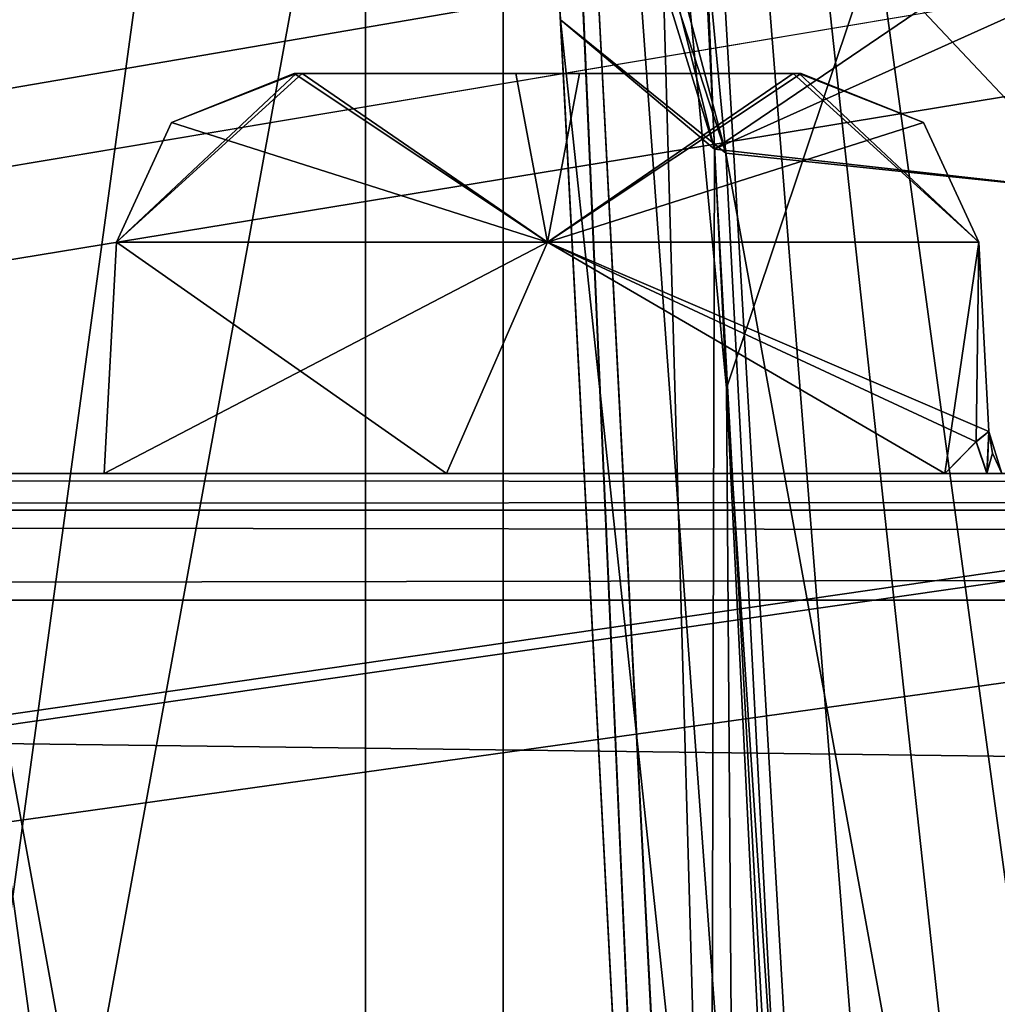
# Model space of a CAD drawing. Header units: inches. Extents: x -9.1 to 9.1, y -1.6 to 4.3.
# Tile 382 of 656: x -5.959 to -5.849, y -1.228 to -1.117. Entities that reach past the tile are written whole.
import ezdxf

# ---------------------------------------------------------------- set-up
doc = ezdxf.new("R2010")
doc.units = ezdxf.units.IN
doc.header["$LTSCALE"] = 65.185185
doc.header["$MEASUREMENT"] = 0
for name, color, linetype in [('1015', 7, 'CONTINUOUS'), ('1107', 7, 'CONTINUOUS'), ('1119', 7, 'CONTINUOUS'), ('1126', 7, 'CONTINUOUS'), ('11326', 7, 'CONTINUOUS'), ('11350', 7, 'CONTINUOUS'), ('11351', 7, 'CONTINUOUS'), ('11352', 7, 'CONTINUOUS'), ('11353', 7, 'CONTINUOUS'), ('11354', 7, 'CONTINUOUS'), ('11355', 7, 'CONTINUOUS'), ('11356', 7, 'CONTINUOUS'), ('11380', 7, 'CONTINUOUS'), ('11388', 7, 'CONTINUOUS'), ('11389', 7, 'CONTINUOUS'), ('11397', 7, 'CONTINUOUS'), ('12232', 7, 'CONTINUOUS'), ('12256', 7, 'CONTINUOUS'), ('12257', 7, 'CONTINUOUS'), ('12258', 7, 'CONTINUOUS'), ('12259', 7, 'CONTINUOUS'), ('12260', 7, 'CONTINUOUS'), ('12261', 7, 'CONTINUOUS'), ('12262', 7, 'CONTINUOUS'), ('12286', 7, 'CONTINUOUS'), ('12294', 7, 'CONTINUOUS'), ('12295', 7, 'CONTINUOUS'), ('12303', 7, 'CONTINUOUS'), ('440', 7, 'CONTINUOUS'), ('664', 7, 'CONTINUOUS'), ('6816', 7, 'CONTINUOUS'), ('6831', 7, 'CONTINUOUS'), ('7390', 7, 'CONTINUOUS'), ('7394', 7, 'CONTINUOUS'), ('7403', 7, 'CONTINUOUS'), ('7407', 7, 'CONTINUOUS'), ('7408', 7, 'CONTINUOUS'), ('8442', 7, 'CONTINUOUS'), ('8443', 7, 'CONTINUOUS'), ('8541', 7, 'CONTINUOUS'), ('8542', 7, 'CONTINUOUS'), ('9078', 7, 'CONTINUOUS'), ('9079', 7, 'CONTINUOUS'), ('9460', 7, 'CONTINUOUS'), ('9461', 7, 'CONTINUOUS')]:
    doc.layers.add(name, color=color, linetype=linetype)

msp = doc.modelspace()

# ---------------------------------------------------------------- linework, layer by layer
at = {"layer": '1015', "linetype": 'CONTINUOUS'}
for points in [[(-5.88202, -1.43262, 3.88012), (-5.89857, -1.11695, 3.75258), (-5.91081, -0.88343, 4.09702), (-5.88202, -1.43262, 3.88012)], [(-5.88202, -1.43262, 4.07931), (-5.88202, -1.43262, 3.88012), (-5.91081, -0.88343, 4.09702), (-5.88202, -1.43262, 4.07931)]]:
    msp.add_3dface(points, dxfattribs=at)
at = {"layer": '1107', "linetype": 'CONTINUOUS'}
for points in [[(-5.88202, -1.43262, -4.07931), (-5.91081, -0.88343, -4.09702), (-5.90119, -1.06695, -3.7121), (-5.88202, -1.43262, -4.07931)], [(-5.89857, -1.11695, -3.75258), (-5.88202, -1.43262, -4.07931), (-5.90119, -1.06695, -3.7121), (-5.89857, -1.11695, -3.75258)], [(-5.88202, -1.43262, -3.88012), (-5.88202, -1.43262, -4.07931), (-5.89857, -1.11695, -3.75258), (-5.88202, -1.43262, -3.88012)]]:
    msp.add_3dface(points, dxfattribs=at)
at = {"layer": '1119', "linetype": 'CONTINUOUS'}
for points in [[(-5.84826, -1.45157, -4.11518), (-5.83176, -1.45157, -4.1266), (-5.89353, -0.88343, -4.12416), (-5.84826, -1.45157, -4.11518)], [(-5.86081, -1.44594, -4.10793), (-5.84826, -1.45157, -4.11518), (-5.89353, -0.88343, -4.12416), (-5.86081, -1.44594, -4.10793)], [(-5.83176, -1.45157, -4.1266), (-5.81613, -1.45157, -4.13916), (-5.89353, -0.88343, -4.12416), (-5.83176, -1.45157, -4.1266)], [(-5.81613, -1.45157, -4.13916), (-5.77933, -1.46785, -4.17623), (-5.89353, -0.88343, -4.12416), (-5.81613, -1.45157, -4.13916)], [(-5.77933, -1.46785, -4.17623), (-5.76428, -1.50843, -4.19315), (-5.89353, -0.88343, -4.12416), (-5.77933, -1.46785, -4.17623)], [(-5.89353, -0.88343, -4.12416), (-5.76428, -1.50843, -4.19315), (-5.78784, -0.88343, -4.21696), (-5.89353, -0.88343, -4.12416)], [(-5.87987, -1.15839, -4.11478), (-5.86081, -1.44594, -4.10793), (-5.89353, -0.88343, -4.12416), (-5.87987, -1.15839, -4.11478)], [(-5.86635, -1.43262, -4.10565), (-5.86081, -1.44594, -4.10793), (-5.87987, -1.15839, -4.11478), (-5.86635, -1.43262, -4.10565)]]:
    msp.add_3dface(points, dxfattribs=at)
at = {"layer": '1126', "linetype": 'CONTINUOUS'}
for points in [[(-5.91081, -0.88343, -4.09702), (-5.88202, -1.43262, -4.07931), (-5.90629, -0.88372, -4.11281), (-5.91081, -0.88343, -4.09702)], [(-5.89353, -0.88343, -4.12416), (-5.90629, -0.88372, -4.11281), (-5.87987, -1.15839, -4.11478), (-5.89353, -0.88343, -4.12416)], [(-5.90629, -0.88372, -4.11281), (-5.88202, -1.43262, -4.07931), (-5.87773, -1.43287, -4.09473), (-5.90629, -0.88372, -4.11281)], [(-5.86635, -1.43262, -4.10565), (-5.87987, -1.15839, -4.11478), (-5.90629, -0.88372, -4.11281), (-5.86635, -1.43262, -4.10565)], [(-5.86635, -1.43262, -4.10565), (-5.90629, -0.88372, -4.11281), (-5.87773, -1.43287, -4.09473), (-5.86635, -1.43262, -4.10565)]]:
    msp.add_3dface(points, dxfattribs=at)
at = {"layer": '11326', "linetype": 'CONTINUOUS'}
for points in [[(-0.75158, -1.168, 0.38407), (-7.24842, -1.168, 0.38407), (-2.40485, -1.168, 1.57305), (-0.75158, -1.168, 0.38407)], [(-7.24842, -1.168, 0.38407), (-7.24842, -1.168, 3.21788), (-5.91136, -1.168, 1.8495), (-7.24842, -1.168, 0.38407)], [(-5.85532, -1.168, 1.77885), (-7.24842, -1.168, 0.38407), (-5.91136, -1.168, 1.75245), (-5.85532, -1.168, 1.77885)], [(-7.24842, -1.168, 0.38407), (-5.85532, -1.168, 1.77885), (-5.68241, -1.168, 1.64888), (-7.24842, -1.168, 0.38407)], [(-5.91136, -1.168, 1.75245), (-7.24842, -1.168, 0.38407), (-5.94986, -1.168, 1.80097), (-5.91136, -1.168, 1.75245)], [(-5.94986, -1.168, 1.80097), (-7.24842, -1.168, 0.38407), (-5.91136, -1.168, 1.8495), (-5.94986, -1.168, 1.80097)], [(-2.40485, -1.168, 1.57305), (-7.24842, -1.168, 0.38407), (-2.50037, -1.168, 1.55399), (-2.40485, -1.168, 1.57305)], [(-2.50037, -1.168, 1.55399), (-7.24842, -1.168, 0.38407), (-2.59553, -1.168, 1.57321), (-2.50037, -1.168, 1.55399)], [(-2.59553, -1.168, 1.57321), (-7.24842, -1.168, 0.38407), (-2.67596, -1.168, 1.62764), (-2.59553, -1.168, 1.57321)], [(-2.67596, -1.168, 1.62764), (-7.24842, -1.168, 0.38407), (-2.68223, -1.168, 1.63833), (-2.67596, -1.168, 1.62764)], [(-2.68223, -1.168, 1.63833), (-7.24842, -1.168, 0.38407), (-2.68241, -1.168, 1.64888), (-2.68223, -1.168, 1.63833)], [(-2.68241, -1.168, 1.64888), (-7.24842, -1.168, 0.38407), (-5.40485, -1.168, 1.57305), (-2.68241, -1.168, 1.64888)], [(-5.40485, -1.168, 1.57305), (-7.24842, -1.168, 0.38407), (-5.50037, -1.168, 1.55399), (-5.40485, -1.168, 1.57305)], [(-5.50037, -1.168, 1.55399), (-7.24842, -1.168, 0.38407), (-5.59553, -1.168, 1.57321), (-5.50037, -1.168, 1.55399)], [(-5.59553, -1.168, 1.57321), (-7.24842, -1.168, 0.38407), (-5.67596, -1.168, 1.62764), (-5.59553, -1.168, 1.57321)], [(-5.67596, -1.168, 1.62764), (-7.24842, -1.168, 0.38407), (-5.68223, -1.168, 1.63833), (-5.67596, -1.168, 1.62764)], [(-5.68223, -1.168, 1.63833), (-7.24842, -1.168, 0.38407), (-5.68241, -1.168, 1.64888), (-5.68223, -1.168, 1.63833)], [(-7.24842, -1.168, 3.21788), (-0.75158, -1.168, 3.21788), (-5.91136, -1.168, 1.8495), (-7.24842, -1.168, 3.21788)], [(-5.91136, -1.168, 1.8495), (-0.75158, -1.168, 3.21788), (-5.85532, -1.168, 1.82311), (-5.91136, -1.168, 1.8495)], [(-5.85532, -1.168, 1.82311), (-0.75158, -1.168, 3.21788), (-5.8506, -1.168, 1.81194), (-5.85532, -1.168, 1.82311)], [(-5.85532, -1.168, 1.77885), (-5.85057, -1.168, 1.79009), (-5.68241, -1.168, 1.64888), (-5.85532, -1.168, 1.77885)], [(-0.75158, -1.168, 3.21788), (-5.8489, -1.168, 1.80097), (-5.8506, -1.168, 1.81194), (-0.75158, -1.168, 3.21788)], [(-5.85057, -1.168, 1.79009), (-5.8489, -1.168, 1.80097), (-5.68241, -1.168, 1.64888), (-5.85057, -1.168, 1.79009)]]:
    msp.add_3dface(points, dxfattribs=at)
at = {"layer": '11350', "linetype": 'CONTINUOUS'}
for points in [[(-5.85039, -1.16326, 1.80097), (-5.85057, -1.168, 1.79009), (-5.85179, -1.16439, 1.78902), (-5.85039, -1.16326, 1.80097)], [(-5.8489, -1.168, 1.80097), (-5.85057, -1.168, 1.79009), (-5.85039, -1.16326, 1.80097), (-5.8489, -1.168, 1.80097)], [(-5.84995, -1.16571, 1.80097), (-5.8489, -1.168, 1.80097), (-5.85039, -1.16326, 1.80097), (-5.84995, -1.16571, 1.80097)], [(-5.85057, -1.168, 1.79009), (-5.85532, -1.168, 1.77885), (-5.85179, -1.16439, 1.78902), (-5.85057, -1.168, 1.79009)]]:
    msp.add_3dface(points, dxfattribs=at)
at = {"layer": '11351', "linetype": 'CONTINUOUS'}
for points in [[(-5.8506, -1.168, 1.81194), (-5.85039, -1.16326, 1.80097), (-5.8518, -1.16441, 1.81299), (-5.8506, -1.168, 1.81194)], [(-5.8506, -1.168, 1.81194), (-5.84995, -1.16571, 1.80097), (-5.85039, -1.16326, 1.80097), (-5.8506, -1.168, 1.81194)], [(-5.85532, -1.168, 1.82311), (-5.8506, -1.168, 1.81194), (-5.8518, -1.16441, 1.81299), (-5.85532, -1.168, 1.82311)], [(-5.8506, -1.168, 1.81194), (-5.8489, -1.168, 1.80097), (-5.84995, -1.16571, 1.80097), (-5.8506, -1.168, 1.81194)]]:
    msp.add_3dface(points, dxfattribs=at)
at = {"layer": '11352', "linetype": 'CONTINUOUS'}
for points in [[(-5.94986, -1.168, 1.80097), (-5.91136, -1.168, 1.8495), (-5.94849, -1.14195, 1.80097), (-5.94986, -1.168, 1.80097)], [(-5.94849, -1.14195, 1.80097), (-5.91136, -1.168, 1.8495), (-5.9, -1.14195, 1.84947), (-5.94849, -1.14195, 1.80097)], [(-5.91136, -1.168, 1.8495), (-5.85532, -1.168, 1.82311), (-5.9, -1.14195, 1.84947), (-5.91136, -1.168, 1.8495)], [(-5.85532, -1.168, 1.82311), (-5.8518, -1.16441, 1.81299), (-5.9, -1.14195, 1.84947), (-5.85532, -1.168, 1.82311)], [(-5.8518, -1.16441, 1.81299), (-5.85039, -1.16326, 1.80097), (-5.9, -1.14195, 1.84947), (-5.8518, -1.16441, 1.81299)], [(-5.9, -1.14195, 1.84947), (-5.85039, -1.16326, 1.80097), (-5.85151, -1.14195, 1.80097), (-5.9, -1.14195, 1.84947)]]:
    msp.add_3dface(points, dxfattribs=at)
at = {"layer": '11353', "linetype": 'CONTINUOUS'}
for points in [[(-5.91136, -1.168, 1.75245), (-5.94986, -1.168, 1.80097), (-5.9, -1.14195, 1.75248), (-5.91136, -1.168, 1.75245)], [(-5.94986, -1.168, 1.80097), (-5.94849, -1.14195, 1.80097), (-5.9, -1.14195, 1.75248), (-5.94986, -1.168, 1.80097)], [(-5.85532, -1.168, 1.77885), (-5.91136, -1.168, 1.75245), (-5.9, -1.14195, 1.75248), (-5.85532, -1.168, 1.77885)], [(-5.85151, -1.14195, 1.80097), (-5.85532, -1.168, 1.77885), (-5.9, -1.14195, 1.75248), (-5.85151, -1.14195, 1.80097)], [(-5.85179, -1.16439, 1.78902), (-5.85532, -1.168, 1.77885), (-5.85151, -1.14195, 1.80097), (-5.85179, -1.16439, 1.78902)], [(-5.85039, -1.16326, 1.80097), (-5.85179, -1.16439, 1.78902), (-5.85151, -1.14195, 1.80097), (-5.85039, -1.16326, 1.80097)]]:
    msp.add_3dface(points, dxfattribs=at)
at = {"layer": '11354', "linetype": 'CONTINUOUS'}
for points in [[(-5.9, -1.14195, 1.75248), (-5.94849, -1.14195, 1.80097), (-5.92762, -1.123, 1.79386), (-5.9, -1.14195, 1.75248)], [(-5.92762, -1.123, 1.79386), (-5.94849, -1.14195, 1.80097), (-5.92829, -1.123, 1.79739), (-5.92762, -1.123, 1.79386)], [(-5.92829, -1.123, 1.79739), (-5.94849, -1.14195, 1.80097), (-5.94229, -1.12849, 1.80097), (-5.92829, -1.123, 1.79739)], [(-5.92852, -1.123, 1.80097), (-5.92829, -1.123, 1.79739), (-5.94229, -1.12849, 1.80097), (-5.92852, -1.123, 1.80097)], [(-5.9, -1.14195, 1.75248), (-5.92762, -1.123, 1.79386), (-5.89641, -1.123, 1.7727), (-5.9, -1.14195, 1.75248)], [(-5.85771, -1.12849, 1.80097), (-5.9, -1.14195, 1.75248), (-5.87148, -1.123, 1.80097), (-5.85771, -1.12849, 1.80097)], [(-5.87148, -1.123, 1.80097), (-5.9, -1.14195, 1.75248), (-5.89641, -1.123, 1.7727), (-5.87148, -1.123, 1.80097)], [(-5.85151, -1.14195, 1.80097), (-5.9, -1.14195, 1.75248), (-5.85771, -1.12849, 1.80097), (-5.85151, -1.14195, 1.80097)]]:
    msp.add_3dface(points, dxfattribs=at)
at = {"layer": '11355', "linetype": 'CONTINUOUS'}
for points in [[(-5.92829, -1.123, 1.79739), (-5.92852, -1.123, 1.80097), (-5.89641, -1.123, 1.7727), (-5.92829, -1.123, 1.79739)], [(-5.92852, -1.123, 1.80097), (-5.87148, -1.123, 1.80097), (-5.89641, -1.123, 1.7727), (-5.92852, -1.123, 1.80097)], [(-5.87148, -1.123, 1.80097), (-5.92852, -1.123, 1.80097), (-5.90359, -1.123, 1.82925), (-5.87148, -1.123, 1.80097)], [(-5.92762, -1.123, 1.79386), (-5.92829, -1.123, 1.79739), (-5.89641, -1.123, 1.7727), (-5.92762, -1.123, 1.79386)], [(-5.87171, -1.123, 1.80456), (-5.87148, -1.123, 1.80097), (-5.90359, -1.123, 1.82925), (-5.87171, -1.123, 1.80456)], [(-5.87238, -1.123, 1.80809), (-5.87171, -1.123, 1.80456), (-5.90359, -1.123, 1.82925), (-5.87238, -1.123, 1.80809)]]:
    msp.add_3dface(points, dxfattribs=at)
at = {"layer": '11356', "linetype": 'CONTINUOUS'}
for points in [[(-5.9, -1.14195, 1.84947), (-5.92852, -1.123, 1.80097), (-5.94229, -1.12849, 1.80097), (-5.9, -1.14195, 1.84947)], [(-5.92852, -1.123, 1.80097), (-5.9, -1.14195, 1.84947), (-5.90359, -1.123, 1.82925), (-5.92852, -1.123, 1.80097)], [(-5.9, -1.14195, 1.84947), (-5.87238, -1.123, 1.80809), (-5.90359, -1.123, 1.82925), (-5.9, -1.14195, 1.84947)], [(-5.9, -1.14195, 1.84947), (-5.85151, -1.14195, 1.80097), (-5.87238, -1.123, 1.80809), (-5.9, -1.14195, 1.84947)], [(-5.85151, -1.14195, 1.80097), (-5.87171, -1.123, 1.80456), (-5.87238, -1.123, 1.80809), (-5.85151, -1.14195, 1.80097)], [(-5.85151, -1.14195, 1.80097), (-5.85771, -1.12849, 1.80097), (-5.87171, -1.123, 1.80456), (-5.85151, -1.14195, 1.80097)], [(-5.85771, -1.12849, 1.80097), (-5.87148, -1.123, 1.80097), (-5.87171, -1.123, 1.80456), (-5.85771, -1.12849, 1.80097)], [(-5.94849, -1.14195, 1.80097), (-5.9, -1.14195, 1.84947), (-5.94229, -1.12849, 1.80097), (-5.94849, -1.14195, 1.80097)]]:
    msp.add_3dface(points, dxfattribs=at)
at = {"layer": '11380', "linetype": 'CONTINUOUS'}
for points in [[(-0.75158, -1.168, 3.21788), (-7.24842, -1.168, 3.21788), (-7.24843, -1.17212, 3.2282), (-0.75158, -1.168, 3.21788)], [(-0.75158, -1.168, 3.21788), (-7.24843, -1.17212, 3.2282), (-0.75157, -1.17212, 3.2282), (-0.75158, -1.168, 3.21788)], [(-7.24843, -1.17212, 3.2282), (-7.24843, -1.18221, 3.23285), (-0.75157, -1.17212, 3.2282), (-7.24843, -1.17212, 3.2282)], [(-0.75157, -1.17212, 3.2282), (-7.24843, -1.18221, 3.23285), (-0.75157, -1.18221, 3.23285), (-0.75157, -1.17212, 3.2282)]]:
    msp.add_3dface(points, dxfattribs=at)
at = {"layer": '11388', "linetype": 'CONTINUOUS'}
for points in [[(-7.24843, -1.17212, 0.37375), (-7.24842, -1.168, 0.38407), (-0.75157, -1.17212, 0.37375), (-7.24843, -1.17212, 0.37375)], [(-7.24842, -1.168, 0.38407), (-0.75158, -1.168, 0.38407), (-0.75157, -1.17212, 0.37375), (-7.24842, -1.168, 0.38407)], [(-7.24843, -1.18221, 0.36909), (-7.24843, -1.17212, 0.37375), (-0.75157, -1.18221, 0.36909), (-7.24843, -1.18221, 0.36909)], [(-7.24843, -1.17212, 0.37375), (-0.75157, -1.17212, 0.37375), (-0.75157, -1.18221, 0.36909), (-7.24843, -1.17212, 0.37375)]]:
    msp.add_3dface(points, dxfattribs=at)
at = {"layer": '11389', "linetype": 'CONTINUOUS'}
for points in [[(-7.24843, -1.18221, 0.36909), (-0.75157, -1.18221, 0.36909), (-7.2502, -1.26379, 0.36482), (-7.24843, -1.18221, 0.36909)], [(-7.2502, -1.26379, 0.36482), (-0.75157, -1.18221, 0.36909), (-0.7498, -1.26379, 0.36482), (-7.2502, -1.26379, 0.36482)]]:
    msp.add_3dface(points, dxfattribs=at)
at = {"layer": '11397', "linetype": 'CONTINUOUS'}
for points in [[(-7.24843, -1.18221, 3.23285), (-7.2502, -1.26379, 3.23713), (-0.7498, -1.26379, 3.23713), (-7.24843, -1.18221, 3.23285)], [(-0.75157, -1.18221, 3.23285), (-7.24843, -1.18221, 3.23285), (-0.7498, -1.26379, 3.23713), (-0.75157, -1.18221, 3.23285)]]:
    msp.add_3dface(points, dxfattribs=at)
at = {"layer": '12232', "linetype": 'CONTINUOUS'}
for points in [[(-0.75158, -1.168, -3.21593), (-7.24842, -1.168, -3.21593), (-2.40485, -1.168, -2.02695), (-0.75158, -1.168, -3.21593)], [(-7.24842, -1.168, -3.21593), (-7.24842, -1.168, -0.38212), (-5.91136, -1.168, -1.7505), (-7.24842, -1.168, -3.21593)], [(-5.85532, -1.168, -1.82115), (-7.24842, -1.168, -3.21593), (-5.91136, -1.168, -1.84755), (-5.85532, -1.168, -1.82115)], [(-7.24842, -1.168, -3.21593), (-5.85532, -1.168, -1.82115), (-5.68241, -1.168, -1.95112), (-7.24842, -1.168, -3.21593)], [(-5.91136, -1.168, -1.84755), (-7.24842, -1.168, -3.21593), (-5.94986, -1.168, -1.79903), (-5.91136, -1.168, -1.84755)], [(-5.94986, -1.168, -1.79903), (-7.24842, -1.168, -3.21593), (-5.91136, -1.168, -1.7505), (-5.94986, -1.168, -1.79903)], [(-2.40485, -1.168, -2.02695), (-7.24842, -1.168, -3.21593), (-2.50037, -1.168, -2.04601), (-2.40485, -1.168, -2.02695)], [(-2.50037, -1.168, -2.04601), (-7.24842, -1.168, -3.21593), (-2.59553, -1.168, -2.02679), (-2.50037, -1.168, -2.04601)], [(-2.59553, -1.168, -2.02679), (-7.24842, -1.168, -3.21593), (-2.67596, -1.168, -1.97236), (-2.59553, -1.168, -2.02679)], [(-2.67596, -1.168, -1.97236), (-7.24842, -1.168, -3.21593), (-2.68223, -1.168, -1.96167), (-2.67596, -1.168, -1.97236)], [(-2.68223, -1.168, -1.96167), (-7.24842, -1.168, -3.21593), (-2.68241, -1.168, -1.95112), (-2.68223, -1.168, -1.96167)], [(-2.68241, -1.168, -1.95112), (-7.24842, -1.168, -3.21593), (-5.40485, -1.168, -2.02695), (-2.68241, -1.168, -1.95112)], [(-5.40485, -1.168, -2.02695), (-7.24842, -1.168, -3.21593), (-5.50037, -1.168, -2.04601), (-5.40485, -1.168, -2.02695)], [(-5.50037, -1.168, -2.04601), (-7.24842, -1.168, -3.21593), (-5.59553, -1.168, -2.02679), (-5.50037, -1.168, -2.04601)], [(-5.59553, -1.168, -2.02679), (-7.24842, -1.168, -3.21593), (-5.67596, -1.168, -1.97236), (-5.59553, -1.168, -2.02679)], [(-5.67596, -1.168, -1.97236), (-7.24842, -1.168, -3.21593), (-5.68223, -1.168, -1.96167), (-5.67596, -1.168, -1.97236)], [(-5.68223, -1.168, -1.96167), (-7.24842, -1.168, -3.21593), (-5.68241, -1.168, -1.95112), (-5.68223, -1.168, -1.96167)], [(-7.24842, -1.168, -0.38212), (-0.75158, -1.168, -0.38212), (-5.91136, -1.168, -1.7505), (-7.24842, -1.168, -0.38212)], [(-5.91136, -1.168, -1.7505), (-0.75158, -1.168, -0.38212), (-5.85532, -1.168, -1.77689), (-5.91136, -1.168, -1.7505)], [(-5.85532, -1.168, -1.77689), (-0.75158, -1.168, -0.38212), (-5.8506, -1.168, -1.78806), (-5.85532, -1.168, -1.77689)], [(-5.85532, -1.168, -1.82115), (-5.85057, -1.168, -1.80991), (-5.68241, -1.168, -1.95112), (-5.85532, -1.168, -1.82115)], [(-0.75158, -1.168, -0.38212), (-5.8489, -1.168, -1.79903), (-5.8506, -1.168, -1.78806), (-0.75158, -1.168, -0.38212)], [(-5.85057, -1.168, -1.80991), (-5.8489, -1.168, -1.79903), (-5.68241, -1.168, -1.95112), (-5.85057, -1.168, -1.80991)]]:
    msp.add_3dface(points, dxfattribs=at)
at = {"layer": '12256', "linetype": 'CONTINUOUS'}
for points in [[(-5.85039, -1.16326, -1.79903), (-5.85057, -1.168, -1.80991), (-5.85179, -1.16439, -1.81098), (-5.85039, -1.16326, -1.79903)], [(-5.8489, -1.168, -1.79903), (-5.85057, -1.168, -1.80991), (-5.85039, -1.16326, -1.79903), (-5.8489, -1.168, -1.79903)], [(-5.84995, -1.16571, -1.79903), (-5.8489, -1.168, -1.79903), (-5.85039, -1.16326, -1.79903), (-5.84995, -1.16571, -1.79903)], [(-5.85057, -1.168, -1.80991), (-5.85532, -1.168, -1.82115), (-5.85179, -1.16439, -1.81098), (-5.85057, -1.168, -1.80991)]]:
    msp.add_3dface(points, dxfattribs=at)
at = {"layer": '12257', "linetype": 'CONTINUOUS'}
for points in [[(-5.8506, -1.168, -1.78806), (-5.85039, -1.16326, -1.79903), (-5.8518, -1.16441, -1.78701), (-5.8506, -1.168, -1.78806)], [(-5.8506, -1.168, -1.78806), (-5.84995, -1.16571, -1.79903), (-5.85039, -1.16326, -1.79903), (-5.8506, -1.168, -1.78806)], [(-5.85532, -1.168, -1.77689), (-5.8506, -1.168, -1.78806), (-5.8518, -1.16441, -1.78701), (-5.85532, -1.168, -1.77689)], [(-5.8506, -1.168, -1.78806), (-5.8489, -1.168, -1.79903), (-5.84995, -1.16571, -1.79903), (-5.8506, -1.168, -1.78806)]]:
    msp.add_3dface(points, dxfattribs=at)
at = {"layer": '12258', "linetype": 'CONTINUOUS'}
for points in [[(-5.94986, -1.168, -1.79903), (-5.91136, -1.168, -1.7505), (-5.94849, -1.14195, -1.79903), (-5.94986, -1.168, -1.79903)], [(-5.94849, -1.14195, -1.79903), (-5.91136, -1.168, -1.7505), (-5.9, -1.14195, -1.75053), (-5.94849, -1.14195, -1.79903)], [(-5.91136, -1.168, -1.7505), (-5.85532, -1.168, -1.77689), (-5.9, -1.14195, -1.75053), (-5.91136, -1.168, -1.7505)], [(-5.85532, -1.168, -1.77689), (-5.8518, -1.16441, -1.78701), (-5.9, -1.14195, -1.75053), (-5.85532, -1.168, -1.77689)], [(-5.8518, -1.16441, -1.78701), (-5.85039, -1.16326, -1.79903), (-5.9, -1.14195, -1.75053), (-5.8518, -1.16441, -1.78701)], [(-5.9, -1.14195, -1.75053), (-5.85039, -1.16326, -1.79903), (-5.85151, -1.14195, -1.79903), (-5.9, -1.14195, -1.75053)]]:
    msp.add_3dface(points, dxfattribs=at)
at = {"layer": '12259', "linetype": 'CONTINUOUS'}
for points in [[(-5.91136, -1.168, -1.84755), (-5.94986, -1.168, -1.79903), (-5.9, -1.14195, -1.84752), (-5.91136, -1.168, -1.84755)], [(-5.94986, -1.168, -1.79903), (-5.94849, -1.14195, -1.79903), (-5.9, -1.14195, -1.84752), (-5.94986, -1.168, -1.79903)], [(-5.85532, -1.168, -1.82115), (-5.91136, -1.168, -1.84755), (-5.9, -1.14195, -1.84752), (-5.85532, -1.168, -1.82115)], [(-5.85151, -1.14195, -1.79903), (-5.85532, -1.168, -1.82115), (-5.9, -1.14195, -1.84752), (-5.85151, -1.14195, -1.79903)], [(-5.85179, -1.16439, -1.81098), (-5.85532, -1.168, -1.82115), (-5.85151, -1.14195, -1.79903), (-5.85179, -1.16439, -1.81098)], [(-5.85039, -1.16326, -1.79903), (-5.85179, -1.16439, -1.81098), (-5.85151, -1.14195, -1.79903), (-5.85039, -1.16326, -1.79903)]]:
    msp.add_3dface(points, dxfattribs=at)
at = {"layer": '12260', "linetype": 'CONTINUOUS'}
for points in [[(-5.9, -1.14195, -1.84752), (-5.94849, -1.14195, -1.79903), (-5.92762, -1.123, -1.80614), (-5.9, -1.14195, -1.84752)], [(-5.92762, -1.123, -1.80614), (-5.94849, -1.14195, -1.79903), (-5.92829, -1.123, -1.80261), (-5.92762, -1.123, -1.80614)], [(-5.92829, -1.123, -1.80261), (-5.94849, -1.14195, -1.79903), (-5.94229, -1.12849, -1.79903), (-5.92829, -1.123, -1.80261)], [(-5.92852, -1.123, -1.79903), (-5.92829, -1.123, -1.80261), (-5.94229, -1.12849, -1.79903), (-5.92852, -1.123, -1.79903)], [(-5.9, -1.14195, -1.84752), (-5.92762, -1.123, -1.80614), (-5.89641, -1.123, -1.8273), (-5.9, -1.14195, -1.84752)], [(-5.85771, -1.12849, -1.79903), (-5.9, -1.14195, -1.84752), (-5.87148, -1.123, -1.79903), (-5.85771, -1.12849, -1.79903)], [(-5.87148, -1.123, -1.79903), (-5.9, -1.14195, -1.84752), (-5.89641, -1.123, -1.8273), (-5.87148, -1.123, -1.79903)], [(-5.85151, -1.14195, -1.79903), (-5.9, -1.14195, -1.84752), (-5.85771, -1.12849, -1.79903), (-5.85151, -1.14195, -1.79903)]]:
    msp.add_3dface(points, dxfattribs=at)
at = {"layer": '12261', "linetype": 'CONTINUOUS'}
for points in [[(-5.92829, -1.123, -1.80261), (-5.92852, -1.123, -1.79903), (-5.89641, -1.123, -1.8273), (-5.92829, -1.123, -1.80261)], [(-5.92852, -1.123, -1.79903), (-5.87148, -1.123, -1.79903), (-5.89641, -1.123, -1.8273), (-5.92852, -1.123, -1.79903)], [(-5.87148, -1.123, -1.79903), (-5.92852, -1.123, -1.79903), (-5.90359, -1.123, -1.77075), (-5.87148, -1.123, -1.79903)], [(-5.92762, -1.123, -1.80614), (-5.92829, -1.123, -1.80261), (-5.89641, -1.123, -1.8273), (-5.92762, -1.123, -1.80614)], [(-5.87171, -1.123, -1.79544), (-5.87148, -1.123, -1.79903), (-5.90359, -1.123, -1.77075), (-5.87171, -1.123, -1.79544)], [(-5.87238, -1.123, -1.79191), (-5.87171, -1.123, -1.79544), (-5.90359, -1.123, -1.77075), (-5.87238, -1.123, -1.79191)]]:
    msp.add_3dface(points, dxfattribs=at)
at = {"layer": '12262', "linetype": 'CONTINUOUS'}
for points in [[(-5.9, -1.14195, -1.75053), (-5.92852, -1.123, -1.79903), (-5.94229, -1.12849, -1.79903), (-5.9, -1.14195, -1.75053)], [(-5.92852, -1.123, -1.79903), (-5.9, -1.14195, -1.75053), (-5.90359, -1.123, -1.77075), (-5.92852, -1.123, -1.79903)], [(-5.9, -1.14195, -1.75053), (-5.87238, -1.123, -1.79191), (-5.90359, -1.123, -1.77075), (-5.9, -1.14195, -1.75053)], [(-5.9, -1.14195, -1.75053), (-5.85151, -1.14195, -1.79903), (-5.87238, -1.123, -1.79191), (-5.9, -1.14195, -1.75053)], [(-5.85151, -1.14195, -1.79903), (-5.87171, -1.123, -1.79544), (-5.87238, -1.123, -1.79191), (-5.85151, -1.14195, -1.79903)], [(-5.85151, -1.14195, -1.79903), (-5.85771, -1.12849, -1.79903), (-5.87171, -1.123, -1.79544), (-5.85151, -1.14195, -1.79903)], [(-5.85771, -1.12849, -1.79903), (-5.87148, -1.123, -1.79903), (-5.87171, -1.123, -1.79544), (-5.85771, -1.12849, -1.79903)], [(-5.94849, -1.14195, -1.79903), (-5.9, -1.14195, -1.75053), (-5.94229, -1.12849, -1.79903), (-5.94849, -1.14195, -1.79903)]]:
    msp.add_3dface(points, dxfattribs=at)
at = {"layer": '12286', "linetype": 'CONTINUOUS'}
for points in [[(-0.75158, -1.168, -0.38212), (-7.24842, -1.168, -0.38212), (-7.24843, -1.17212, -0.3718), (-0.75158, -1.168, -0.38212)], [(-0.75158, -1.168, -0.38212), (-7.24843, -1.17212, -0.3718), (-0.75157, -1.17212, -0.3718), (-0.75158, -1.168, -0.38212)], [(-7.24843, -1.17212, -0.3718), (-7.24843, -1.18221, -0.36715), (-0.75157, -1.17212, -0.3718), (-7.24843, -1.17212, -0.3718)], [(-0.75157, -1.17212, -0.3718), (-7.24843, -1.18221, -0.36715), (-0.75157, -1.18221, -0.36715), (-0.75157, -1.17212, -0.3718)]]:
    msp.add_3dface(points, dxfattribs=at)
at = {"layer": '12294', "linetype": 'CONTINUOUS'}
for points in [[(-7.24843, -1.17212, -3.22625), (-7.24842, -1.168, -3.21593), (-0.75157, -1.17212, -3.22625), (-7.24843, -1.17212, -3.22625)], [(-7.24842, -1.168, -3.21593), (-0.75158, -1.168, -3.21593), (-0.75157, -1.17212, -3.22625), (-7.24842, -1.168, -3.21593)], [(-7.24843, -1.18221, -3.23091), (-7.24843, -1.17212, -3.22625), (-0.75157, -1.18221, -3.23091), (-7.24843, -1.18221, -3.23091)], [(-7.24843, -1.17212, -3.22625), (-0.75157, -1.17212, -3.22625), (-0.75157, -1.18221, -3.23091), (-7.24843, -1.17212, -3.22625)]]:
    msp.add_3dface(points, dxfattribs=at)
at = {"layer": '12295', "linetype": 'CONTINUOUS'}
for points in [[(-7.24843, -1.18221, -3.23091), (-0.75157, -1.18221, -3.23091), (-7.2502, -1.26379, -3.23518), (-7.24843, -1.18221, -3.23091)], [(-7.2502, -1.26379, -3.23518), (-0.75157, -1.18221, -3.23091), (-0.7498, -1.26379, -3.23518), (-7.2502, -1.26379, -3.23518)]]:
    msp.add_3dface(points, dxfattribs=at)
at = {"layer": '12303', "linetype": 'CONTINUOUS'}
for points in [[(-7.24843, -1.18221, -0.36715), (-7.2502, -1.26379, -0.36287), (-0.7498, -1.26379, -0.36287), (-7.24843, -1.18221, -0.36715)], [(-0.75157, -1.18221, -0.36715), (-7.24843, -1.18221, -0.36715), (-0.7498, -1.26379, -0.36287), (-0.75157, -1.18221, -0.36715)]]:
    msp.add_3dface(points, dxfattribs=at)
at = {"layer": '440', "linetype": 'CONTINUOUS'}
for points in [[(-5.8937, -0.63817, -4.57874), (-8.57837, -1.57343, -4.62775), (-5.93883, -0.6167, -4.57761), (-5.8937, -0.63817, -4.57874)], [(-5.93883, -0.6167, -4.57761), (-8.57837, -1.57343, -4.62775), (-6.10631, -0.63806, -4.57873), (-5.93883, -0.6167, -4.57761)], [(-3.8937, -0.63817, -4.57874), (-8.57837, -1.57343, -4.62775), (-3.93883, -0.6167, -4.57761), (-3.8937, -0.63817, -4.57874)], [(-3.93883, -0.6167, -4.57761), (-8.57837, -1.57343, -4.62775), (-4.10631, -0.63806, -4.57873), (-3.93883, -0.6167, -4.57761)], [(-1.8937, -0.63816, -4.57874), (-8.57837, -1.57343, -4.62775), (-1.93879, -0.61674, -4.57762), (-1.8937, -0.63816, -4.57874)], [(-1.93879, -0.61674, -4.57762), (-8.57837, -1.57343, -4.62775), (-2.10631, -0.63806, -4.57873), (-1.93879, -0.61674, -4.57762)], [(3.12257, -0.63817, -4.57874), (-8.57837, -1.57343, -4.62775), (3.08294, -0.62193, -4.57789), (3.12257, -0.63817, -4.57874)], [(3.08294, -0.62193, -4.57789), (-8.57837, -1.57343, -4.62775), (2.87743, -0.63817, -4.57874), (3.08294, -0.62193, -4.57789)], [(-2.87743, -0.63817, -4.57874), (-8.57837, -1.57343, -4.62775), (-2.91706, -0.62193, -4.57789), (-2.87743, -0.63817, -4.57874)], [(-2.91706, -0.62193, -4.57789), (-8.57837, -1.57343, -4.62775), (-3.12257, -0.63817, -4.57874), (-2.91706, -0.62193, -4.57789)], [(-4.87743, -0.63817, -4.57874), (-8.57837, -1.57343, -4.62775), (-4.91706, -0.62193, -4.57789), (-4.87743, -0.63817, -4.57874)], [(-4.91706, -0.62193, -4.57789), (-8.57837, -1.57343, -4.62775), (-5.12257, -0.63817, -4.57874), (-4.91706, -0.62193, -4.57789)], [(6.1063, -0.63817, -4.57874), (-8.57837, -1.57343, -4.62775), (5.89369, -0.63806, -4.57873), (6.1063, -0.63817, -4.57874)], [(5.89369, -0.63806, -4.57873), (-8.57837, -1.57343, -4.62775), (5.12257, -0.63817, -4.57874), (5.89369, -0.63806, -4.57873)], [(4.1063, -0.63817, -4.57874), (-8.57837, -1.57343, -4.62775), (3.89369, -0.63806, -4.57873), (4.1063, -0.63817, -4.57874)], [(3.89369, -0.63806, -4.57873), (-8.57837, -1.57343, -4.62775), (3.12257, -0.63817, -4.57874), (3.89369, -0.63806, -4.57873)], [(-2.10631, -0.63806, -4.57873), (-8.57837, -1.57343, -4.62775), (-2.87743, -0.63817, -4.57874), (-2.10631, -0.63806, -4.57873)], [(-4.10631, -0.63806, -4.57873), (-8.57837, -1.57343, -4.62775), (-4.87743, -0.63817, -4.57874), (-4.10631, -0.63806, -4.57873)], [(2.1063, -0.63817, -4.57874), (-8.57837, -1.57343, -4.62775), (1.89369, -0.63808, -4.57873), (2.1063, -0.63817, -4.57874)], [(1.89369, -0.63808, -4.57873), (-8.57837, -1.57343, -4.62775), (-1.8937, -0.63816, -4.57874), (1.89369, -0.63808, -4.57873)], [(8.57837, -1.57343, -4.62775), (-8.57837, -1.57343, -4.62775), (8.52935, -0.63817, -4.57874), (8.57837, -1.57343, -4.62775)], [(-8.57837, -1.57343, -4.62775), (-5.8937, -0.63817, -4.57874), (-5.12257, -0.63817, -4.57874), (-8.57837, -1.57343, -4.62775)], [(8.52935, -0.63817, -4.57874), (-8.57837, -1.57343, -4.62775), (7.12257, -0.63817, -4.57874), (8.52935, -0.63817, -4.57874)], [(7.12257, -0.63817, -4.57874), (-8.57837, -1.57343, -4.62775), (6.87743, -0.63817, -4.57874), (7.12257, -0.63817, -4.57874)], [(6.87743, -0.63817, -4.57874), (-8.57837, -1.57343, -4.62775), (6.1063, -0.63817, -4.57874), (6.87743, -0.63817, -4.57874)], [(5.12257, -0.63817, -4.57874), (-8.57837, -1.57343, -4.62775), (4.87743, -0.63817, -4.57874), (5.12257, -0.63817, -4.57874)], [(4.87743, -0.63817, -4.57874), (-8.57837, -1.57343, -4.62775), (4.1063, -0.63817, -4.57874), (4.87743, -0.63817, -4.57874)], [(2.87743, -0.63817, -4.57874), (-8.57837, -1.57343, -4.62775), (2.1063, -0.63817, -4.57874), (2.87743, -0.63817, -4.57874)], [(-3.12257, -0.63817, -4.57874), (-8.57837, -1.57343, -4.62775), (-3.8937, -0.63817, -4.57874), (-3.12257, -0.63817, -4.57874)]]:
    msp.add_3dface(points, dxfattribs=at)
at = {"layer": '664', "linetype": 'CONTINUOUS'}
for points in [[(-8.57837, -1.57343, 4.62775), (8.57837, -1.57343, 4.62775), (-8.52935, -0.63817, 4.57874), (-8.57837, -1.57343, 4.62775)], [(-8.52935, -0.63817, 4.57874), (8.57837, -1.57343, 4.62775), (-7.12257, -0.63817, 4.57874), (-8.52935, -0.63817, 4.57874)], [(-7.12257, -0.63817, 4.57874), (8.57837, -1.57343, 4.62775), (-6.87743, -0.63817, 4.57874), (-7.12257, -0.63817, 4.57874)], [(-6.87743, -0.63817, 4.57874), (8.57837, -1.57343, 4.62775), (-6.10626, -0.63866, 4.57876), (-6.87743, -0.63817, 4.57874)], [(-6.10626, -0.63866, 4.57876), (8.57837, -1.57343, 4.62775), (-5.89369, -0.63806, 4.57873), (-6.10626, -0.63866, 4.57876)], [(-5.89369, -0.63806, 4.57873), (8.57837, -1.57343, 4.62775), (-5.12257, -0.63817, 4.57874), (-5.89369, -0.63806, 4.57873)]]:
    msp.add_3dface(points, dxfattribs=at)
at = {"layer": '6816', "linetype": 'CONTINUOUS'}
for points in [[(-5.90119, -1.06695, -3.7121), (-5.90217, -1.04814, -3.6506), (-5.88124, -1.13152, -3.71422), (-5.90119, -1.06695, -3.7121)], [(-5.90217, -1.04814, -3.6506), (-5.88294, -1.0891, -3.65059), (-5.88124, -1.13152, -3.71422), (-5.90217, -1.04814, -3.6506)], [(-5.89857, -1.11695, -3.75258), (-5.90119, -1.06695, -3.7121), (-5.88124, -1.13152, -3.71422), (-5.89857, -1.11695, -3.75258)], [(-5.88294, -1.0891, -3.65059), (-5.84226, -1.105, -3.65059), (-5.88124, -1.13152, -3.71422), (-5.88294, -1.0891, -3.65059)], [(-5.88124, -1.13152, -3.71422), (-5.84226, -1.105, -3.65059), (-5.84127, -1.11352, -3.67851), (-5.88124, -1.13152, -3.71422)], [(-5.83865, -1.13627, -3.69695), (-5.88124, -1.13152, -3.71422), (-5.84127, -1.11352, -3.67851), (-5.83865, -1.13627, -3.69695)]]:
    msp.add_3dface(points, dxfattribs=at)
at = {"layer": '6831', "linetype": 'CONTINUOUS'}
for points in [[(-5.88202, -1.43262, -3.88012), (-5.89857, -1.11695, -3.75258), (-5.88124, -1.13152, -3.71422), (-5.88202, -1.43262, -3.88012)], [(-5.86402, -1.445, -3.84), (-5.88202, -1.43262, -3.88012), (-5.88124, -1.13152, -3.71422), (-5.86402, -1.445, -3.84)], [(-5.86402, -1.445, -3.84), (-5.88124, -1.13152, -3.71422), (-5.83865, -1.13627, -3.69695), (-5.86402, -1.445, -3.84)], [(-5.82228, -1.44873, -3.82319), (-5.86402, -1.445, -3.84), (-5.83865, -1.13627, -3.69695), (-5.82228, -1.44873, -3.82319)]]:
    msp.add_3dface(points, dxfattribs=at)
at = {"layer": '7390', "linetype": 'CONTINUOUS'}
for points in [[(-5.89353, -0.88343, 4.12416), (-5.78784, -0.88343, 4.21696), (-5.87987, -1.15839, 4.11478), (-5.89353, -0.88343, 4.12416)], [(-5.87987, -1.15839, 4.11478), (-5.78784, -0.88343, 4.21696), (-5.86635, -1.43262, 4.10565), (-5.87987, -1.15839, 4.11478)], [(-5.86635, -1.43262, 4.10565), (-5.78784, -0.88343, 4.21696), (-5.86077, -1.44599, 4.10795), (-5.86635, -1.43262, 4.10565)], [(-5.78784, -0.88343, 4.21696), (-5.84826, -1.45157, 4.11518), (-5.86077, -1.44599, 4.10795), (-5.78784, -0.88343, 4.21696)]]:
    msp.add_3dface(points, dxfattribs=at)
at = {"layer": '7394', "linetype": 'CONTINUOUS'}
for points in [[(-5.1258, -0.63817, 4.47526), (-5.17481, -1.57343, 4.42625), (-5.8937, -0.63817, 4.47526), (-5.1258, -0.63817, 4.47526)], [(-5.8937, -0.63817, 4.47526), (-5.17481, -1.57343, 4.42625), (-5.74919, -0.8443, 4.46446), (-5.8937, -0.63817, 4.47526)]]:
    msp.add_3dface(points, dxfattribs=at)
at = {"layer": '7403', "linetype": 'CONTINUOUS'}
for points in [[(-5.88202, -1.43262, 4.07931), (-5.91081, -0.88343, 4.09702), (-5.9062, -0.88372, 4.11295), (-5.88202, -1.43262, 4.07931)], [(-5.9062, -0.88372, 4.11295), (-5.89353, -0.88343, 4.12416), (-5.87786, -1.43287, 4.09452), (-5.9062, -0.88372, 4.11295)], [(-5.89353, -0.88343, 4.12416), (-5.87987, -1.15839, 4.11478), (-5.87786, -1.43287, 4.09452), (-5.89353, -0.88343, 4.12416)], [(-5.88202, -1.43262, 4.07931), (-5.9062, -0.88372, 4.11295), (-5.87786, -1.43287, 4.09452), (-5.88202, -1.43262, 4.07931)], [(-5.86635, -1.43262, 4.10565), (-5.87786, -1.43287, 4.09452), (-5.87987, -1.15839, 4.11478), (-5.86635, -1.43262, 4.10565)]]:
    msp.add_3dface(points, dxfattribs=at)
at = {"layer": '7407', "linetype": 'CONTINUOUS'}
for points in [[(-5.89857, -1.11695, 3.75258), (-5.88202, -1.43262, 3.88012), (-5.86365, -1.44509, 3.83965), (-5.89857, -1.11695, 3.75258)], [(-5.89857, -1.11695, 3.75258), (-5.86365, -1.44509, 3.83965), (-5.87997, -1.13194, 3.71303), (-5.89857, -1.11695, 3.75258)], [(-5.82228, -1.44873, 3.82319), (-5.83865, -1.13627, 3.69695), (-5.87997, -1.13194, 3.71303), (-5.82228, -1.44873, 3.82319)], [(-5.86365, -1.44509, 3.83965), (-5.82228, -1.44873, 3.82319), (-5.87997, -1.13194, 3.71303), (-5.86365, -1.44509, 3.83965)]]:
    msp.add_3dface(points, dxfattribs=at)
at = {"layer": '7408', "linetype": 'CONTINUOUS'}
for points in [[(-5.90217, -1.04814, 3.6506), (-5.90119, -1.06694, 3.71209), (-5.87997, -1.13194, 3.71303), (-5.90217, -1.04814, 3.6506)], [(-5.90217, -1.04814, 3.6506), (-5.87997, -1.13194, 3.71303), (-5.88415, -1.08795, 3.65059), (-5.90217, -1.04814, 3.6506)], [(-5.90119, -1.06694, 3.71209), (-5.89857, -1.11695, 3.75258), (-5.87997, -1.13194, 3.71303), (-5.90119, -1.06694, 3.71209)], [(-5.83865, -1.13627, 3.69695), (-5.84127, -1.11352, 3.67851), (-5.88415, -1.08795, 3.65059), (-5.83865, -1.13627, 3.69695)], [(-5.87997, -1.13194, 3.71303), (-5.83865, -1.13627, 3.69695), (-5.88415, -1.08795, 3.65059), (-5.87997, -1.13194, 3.71303)]]:
    msp.add_3dface(points, dxfattribs=at)
at = {"layer": '8442', "linetype": 'CONTINUOUS'}
for points in [[(-6.00031, -1.505, -4.4315), (-5.9205, -1.505, -4.352), (-6, -0.925, -4.4315), (-6.00031, -1.505, -4.4315)], [(-6, -0.925, -4.4315), (-5.9205, -1.505, -4.352), (-5.9205, -0.925, -4.352), (-6, -0.925, -4.4315)]]:
    msp.add_3dface(points, dxfattribs=at)
at = {"layer": '8443', "linetype": 'CONTINUOUS'}
for points in [[(-5.9205, -0.925, -4.352), (-5.99969, -1.505, -4.2725), (-6, -0.925, -4.2725), (-5.9205, -0.925, -4.352)], [(-5.9205, -1.505, -4.352), (-5.99969, -1.505, -4.2725), (-5.9205, -0.925, -4.352), (-5.9205, -1.505, -4.352)]]:
    msp.add_3dface(points, dxfattribs=at)
at = {"layer": '8541', "linetype": 'CONTINUOUS'}
for points in [[(-6.00031, -1.505, 4.2725), (-5.9205, -1.505, 4.352), (-6, -0.925, 4.2725), (-6.00031, -1.505, 4.2725)], [(-6, -0.925, 4.2725), (-5.9205, -1.505, 4.352), (-5.9205, -0.925, 4.352), (-6, -0.925, 4.2725)]]:
    msp.add_3dface(points, dxfattribs=at)
at = {"layer": '8542', "linetype": 'CONTINUOUS'}
for points in [[(-5.9205, -0.925, 4.352), (-5.99969, -1.505, 4.4315), (-6, -0.925, 4.4315), (-5.9205, -0.925, 4.352)], [(-5.9205, -1.505, 4.352), (-5.99969, -1.505, 4.4315), (-5.9205, -0.925, 4.352), (-5.9205, -1.505, 4.352)]]:
    msp.add_3dface(points, dxfattribs=at)
at = {"layer": '9078', "linetype": 'CONTINUOUS'}
for points in [[(-5.905, -1.505, 4.352), (-5.99963, -0.985, 4.257), (-6, -1.505, 4.257), (-5.905, -1.505, 4.352)], [(-5.905, -0.985, 4.352), (-5.99963, -0.985, 4.257), (-5.905, -1.505, 4.352), (-5.905, -0.985, 4.352)]]:
    msp.add_3dface(points, dxfattribs=at)
at = {"layer": '9079', "linetype": 'CONTINUOUS'}
for points in [[(-5.905, -0.985, 4.352), (-6, -1.505, 4.447), (-6.00037, -0.985, 4.447), (-5.905, -0.985, 4.352)], [(-5.905, -0.985, 4.352), (-5.905, -1.505, 4.352), (-6, -1.505, 4.447), (-5.905, -0.985, 4.352)]]:
    msp.add_3dface(points, dxfattribs=at)
at = {"layer": '9460', "linetype": 'CONTINUOUS'}
for points in [[(-5.905, -1.505, -4.352), (-5.99963, -0.985, -4.447), (-6, -1.505, -4.447), (-5.905, -1.505, -4.352)], [(-5.905, -0.985, -4.352), (-5.99963, -0.985, -4.447), (-5.905, -1.505, -4.352), (-5.905, -0.985, -4.352)]]:
    msp.add_3dface(points, dxfattribs=at)
at = {"layer": '9461', "linetype": 'CONTINUOUS'}
for points in [[(-5.905, -0.985, -4.352), (-6, -1.505, -4.257), (-6.00037, -0.985, -4.257), (-5.905, -0.985, -4.352)], [(-5.905, -0.985, -4.352), (-5.905, -1.505, -4.352), (-6, -1.505, -4.257), (-5.905, -0.985, -4.352)]]:
    msp.add_3dface(points, dxfattribs=at)

doc.saveas('drawing.dxf')
